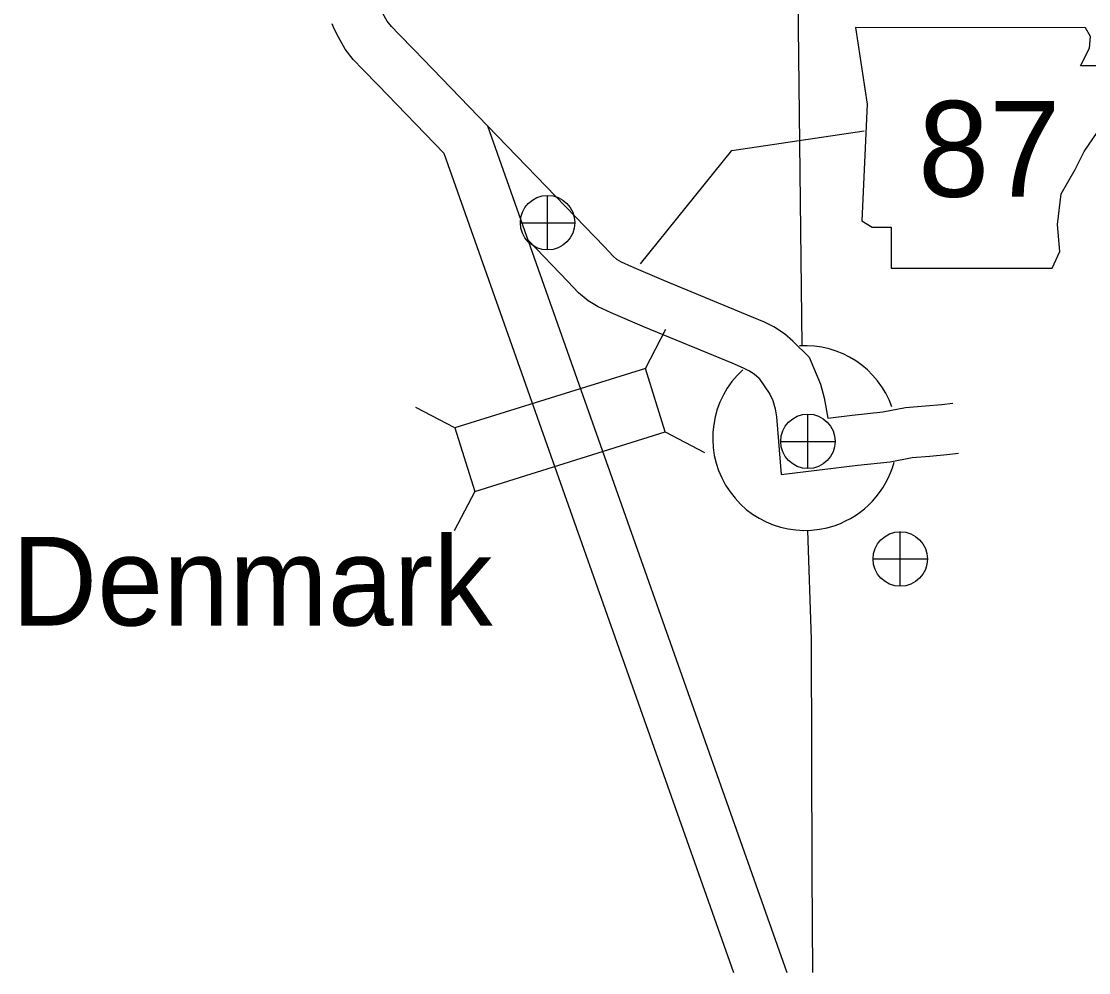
# Model space of a CAD drawing. Extents: x -939622 to -934222, y 1383701 to 1385301.
# Drawn here: x -936426.01 to -936406.94, y 1384619.18 to 1384636.18 of the extents above; entities that cross this region are included whole.
import ezdxf

# ---------------------------------------------------------------- set-up
doc = ezdxf.new("R2010")
doc.units = 0
for name, color, linetype in [('10', 7, 'Continuous'), ('15', 7, 'Continuous'), ('2', 7, 'Continuous'), ('20', 7, 'Continuous'), ('21', 7, 'Continuous'), ('24', 7, 'Continuous'), ('26', 7, 'Continuous')]:
    doc.layers.add(name, color=color, linetype=linetype)

msp = doc.modelspace()

# ---------------------------------------------------------------- linework, layer by layer
at = {"layer": '10'}
for points in [[(-936411.934, 1384630.175), (-936412.221, 1384630.464), (-936412.371, 1384630.591), (-936412.561, 1384630.717), (-936412.73, 1384630.8), (-936412.96, 1384630.899), (-936414.526, 1384631.545), (-936415.102, 1384631.79), (-936415.283, 1384631.875), (-936415.367, 1384631.924), (-936415.433, 1384631.978), (-936415.59, 1384632.147), (-936417.677, 1384634.307)], [(-936412.824, 1384629.795), (-936412.913, 1384629.871), (-936413.008, 1384629.934), (-936413.105, 1384629.981), (-936413.31, 1384630.069), (-936414.874, 1384630.715), (-936415.47, 1384630.968), (-936415.7, 1384631.077), (-936415.882, 1384631.182), (-936416.053, 1384631.323), (-936416.244, 1384631.529), (-936416.955, 1384632.265)], [(-936411.934, 1384630.175), (-936411.73, 1384629.696), (-936411.663, 1384629.451), (-936411.6, 1384629.089)], [(-936412.824, 1384629.795), (-936412.633, 1384629.518), (-936412.582, 1384629.4), (-936412.542, 1384629.254), (-936412.517, 1384629.112), (-936412.433, 1384628.083)], [(-936411.6, 1384629.089), (-936411.163, 1384629.141), (-936410.617, 1384629.2), (-936410.211, 1384629.278), (-936409.852, 1384629.305), (-936409.561, 1384629.332), (-936409.367, 1384629.354)], [(-936412.433, 1384628.083), (-936411.061, 1384628.247), (-936410.483, 1384628.309), (-936410.092, 1384628.385), (-936409.778, 1384628.408), (-936409.469, 1384628.437), (-936409.266, 1384628.46)]]:
    msp.add_lwpolyline(points, dxfattribs=at)
at = {"layer": '15'}
for p, q in [((-936417.677, 1384634.307), (-936412.329, 1384619.182)), ((-936418.461, 1384633.822), (-936413.283, 1384619.182))]:
    msp.add_line(p, q, dxfattribs=at)
for points in [[(-936417.677, 1384634.307), (-936418.99, 1384635.665), (-936419.264, 1384635.945), (-936419.397, 1384636.082), (-936419.47, 1384636.178), (-936419.55, 1384636.318), (-936419.604, 1384636.425), (-936419.633, 1384636.492)], [(-936418.461, 1384633.822), (-936419.635, 1384635.038), (-936419.909, 1384635.317), (-936420.081, 1384635.495), (-936420.221, 1384635.679), (-936420.343, 1384635.892), (-936420.419, 1384636.043), (-936420.458, 1384636.132)]]:
    msp.add_lwpolyline(points, dxfattribs=at)
at = {"layer": '2'}
for points in [[(-936412.132, 1384636.588), (-936412.06, 1384630.381)], [(-936411.961, 1384627.082), (-936411.897, 1384625.14), (-936411.892, 1384623.051), (-936411.882, 1384621.04), (-936411.882, 1384620.962), (-936411.872, 1384619.182)]]:
    msp.add_lwpolyline(points, dxfattribs=at)
at = {"layer": '20'}
for p, q in [((-936414.859, 1384629.974), (-936414.491, 1384630.675)), ((-936418.261, 1384628.912), (-936418.962, 1384629.28)), ((-936414.505, 1384628.84), (-936413.803, 1384628.472)), ((-936417.907, 1384627.778), (-936418.275, 1384627.077))]:
    msp.add_line(p, q, dxfattribs=at)
msp.add_lwpolyline([(-936417.907, 1384627.778), (-936414.505, 1384628.84), (-936414.859, 1384629.974), (-936418.261, 1384628.912)], close=True, dxfattribs=at)
at = {"layer": '21'}
msp.add_lwpolyline([(-936411.104, 1384636.063), (-936410.898, 1384634.693), (-936410.99, 1384632.614), (-936410.807, 1384632.5), (-936410.465, 1384632.5), (-936410.465, 1384631.769), (-936407.587, 1384631.769), (-936407.45, 1384632.066), (-936407.495, 1384632.546), (-936407.427, 1384633.094), (-936407.176, 1384633.528), (-936407.016, 1384633.848), (-936406.787, 1384634.19), (-936406.65, 1384634.556), (-936406.536, 1384634.852), (-936406.331, 1384635.104), (-936406.285, 1384635.264), (-936406.376, 1384635.378), (-936407.084, 1384635.378), (-936406.924, 1384635.697), (-936406.902, 1384635.903), (-936406.996, 1384636.061)], close=True, dxfattribs=at)
msp.add_lwpolyline([(-936414.947, 1384631.841), (-936413.312, 1384633.869), (-936410.95, 1384634.221)], dxfattribs=at)
at = {"layer": '24'}
for start, end in [(19.6538, 93.5011), (132.337, 289.0256), (289.0256, 344.8271)]:
    msp.add_arc((-936412.006, 1384628.732), 1.65, start, end, dxfattribs=at)
at = {"layer": '26'}
for p, q in [((-936416.606, 1384632.091), (-936416.606, 1384633.066)), ((-936417.094, 1384632.579), (-936416.119, 1384632.579)), ((-936411.954, 1384628.185), (-936411.954, 1384629.16)), ((-936412.442, 1384628.673), (-936411.467, 1384628.673)), ((-936410.304, 1384626.085), (-936410.304, 1384627.06)), ((-936410.791, 1384626.572), (-936409.816, 1384626.572))]:
    msp.add_line(p, q, dxfattribs=at)
for centre in [(-936416.606, 1384632.579), (-936411.954, 1384628.673), (-936410.304, 1384626.572)]:
    msp.add_circle(centre, 0.487, dxfattribs=at)

# ---------------------------------------------------------------- texts
at = {"layer": '21'}
msp.add_text('87', height=1.7107, dxfattribs=at).set_placement((-936409.987, 1384633.042))
at = {"layer": '24'}
msp.add_text('Denmark', height=1.584, dxfattribs=at).set_placement((-936426.184, 1384625.383))

doc.saveas('drawing.dxf')
